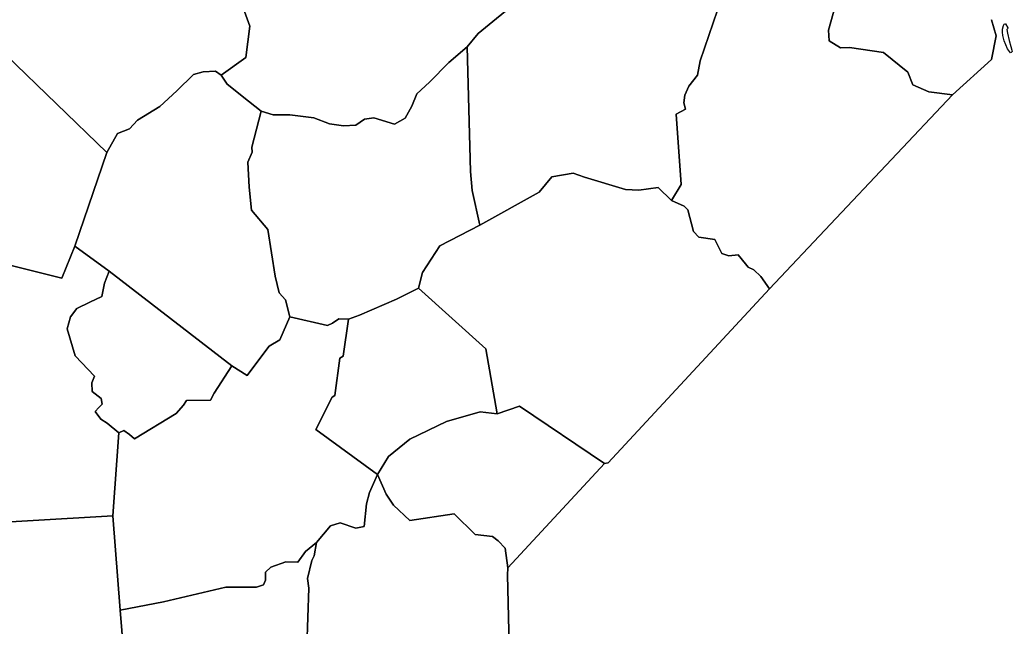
# Model space of a CAD drawing. Extents: x 2308163 to 2335412, y -96774 to 125428.
# Drawn here: x 2326180.6 to 2326270.5, y 124844.4 to 124899.3 of the extents above; entities that cross this region are included whole.
import ezdxf

# ---------------------------------------------------------------- set-up
doc = ezdxf.new("R2010")
doc.units = 0
doc.layers.add('Old_Level_20', color=7, linetype='Continuous')

msp = doc.modelspace()

# ---------------------------------------------------------------- linework, layer by layer
at = {"layer": 'Old_Level_20'}
for points in [[(2326199.694, 124903.603), (2326201.435, 124898.753), (2326201.075, 124895.921), (2326198.835, 124894.335), (2326198.33, 124894.693), (2326197.205, 124894.636), (2326196.328, 124894.372), (2326194.829, 124892.897), (2326193.284, 124891.485), (2326191.262, 124890.257), (2326190.531, 124889.459), (2326189.465, 124889.05), (2326188.49, 124887.323), (2326179.351, 124896.14)], [(2326201.435, 124898.753), (2326199.694, 124903.603)], [(2326225.942, 124901.234), (2326222.151, 124898.096), (2326221.142, 124896.899), (2326219.488, 124895.459), (2326217.731, 124893.696), (2326216.576, 124892.63), (2326216.137, 124891.512), (2326215.533, 124890.419), (2326214.566, 124889.886), (2326212.701, 124890.447), (2326211.853, 124890.348), (2326211.049, 124889.791), (2326209.928, 124889.732), (2326208.674, 124889.919), (2326207.251, 124890.471), (2326205.061, 124890.741), (2326203.556, 124890.74), (2326202.489, 124891.069), (2326201.339, 124891.978), (2326199.386, 124893.516), (2326198.835, 124894.335), (2326201.075, 124895.921), (2326201.435, 124898.753)], [(2326221.142, 124896.899), (2326222.151, 124898.096), (2326225.942, 124901.234)], [(2326254.691, 124901.236), (2326253.889, 124898.401), (2326253.969, 124897.441), (2326254.975, 124896.787), (2326255.807, 124896.829), (2326258.879, 124896.368), (2326261.096, 124894.586), (2326261.538, 124893.463), (2326262.981, 124892.802), (2326265.142, 124892.536), (2326248.54, 124874.967), (2326247.76, 124876.085), (2326247.127, 124876.68), (2326246.609, 124876.923), (2326246.377, 124877.236), (2326245.721, 124878.058), (2326244.879, 124877.956), (2326244.245, 124878.16), (2326243.983, 124878.646), (2326243.597, 124879.429), (2326242.136, 124879.641), (2326241.657, 124880.159), (2326241.164, 124882.134), (2326240.824, 124882.464), (2326239.681, 124882.968), (2326240.55, 124884.407), (2326240.087, 124890.801), (2326240.924, 124891.236), (2326240.787, 124891.817), (2326240.891, 124892.528), (2326241.226, 124893.318), (2326242.035, 124894.317), (2326242.28, 124895.623), (2326243.835, 124900.201)], [(2326268.664, 124899.347), (2326269.11, 124897.89), (2326268.684, 124895.731), (2326265.142, 124892.536), (2326262.981, 124892.802), (2326261.538, 124893.463), (2326261.096, 124894.586), (2326258.879, 124896.368), (2326255.807, 124896.829), (2326254.975, 124896.787), (2326253.969, 124897.441), (2326253.889, 124898.401), (2326254.691, 124901.236)], [(2326243.835, 124900.201), (2326242.28, 124895.623), (2326242.035, 124894.317), (2326241.226, 124893.318), (2326240.891, 124892.528), (2326240.787, 124891.817), (2326240.924, 124891.236), (2326240.087, 124890.801), (2326240.55, 124884.407), (2326239.681, 124882.968), (2326238.468, 124884.154), (2326236.719, 124883.907), (2326235.511, 124883.972), (2326231.796, 124885.081), (2326230.742, 124885.461), (2326228.812, 124885.128), (2326227.67, 124883.724), (2326222.311, 124880.746), (2326221.593, 124883.889), (2326221.449, 124885.598), (2326221.142, 124896.899)], [(2326268.684, 124895.731), (2326269.11, 124897.89), (2326268.664, 124899.347)], [(2326270.384, 124896.343), (2326270.136, 124896.701), (2326269.824, 124897.422), (2326269.689, 124897.916), (2326269.659, 124898.232), (2326269.687, 124898.502), (2326269.765, 124898.81), (2326269.824, 124898.951), (2326269.9, 124898.99), (2326269.958, 124898.966), (2326270.155, 124898.62), (2326270.127, 124898.536), (2326270.067, 124898.462), (2326270.139, 124898.137), (2326270.278, 124897.472), (2326270.441, 124896.908), (2326270.534, 124896.579), (2326270.548, 124896.455), (2326270.473, 124896.381), (2326270.384, 124896.343)], [(2326202.489, 124891.069), (2326203.556, 124890.74), (2326205.061, 124890.741), (2326207.251, 124890.471), (2326208.674, 124889.919), (2326209.928, 124889.732), (2326211.049, 124889.791), (2326211.853, 124890.348), (2326212.701, 124890.447), (2326214.566, 124889.886), (2326215.533, 124890.419), (2326216.137, 124891.512), (2326216.576, 124892.63), (2326217.731, 124893.696), (2326219.488, 124895.459), (2326221.142, 124896.899), (2326221.449, 124885.598), (2326221.593, 124883.889), (2326222.311, 124880.746), (2326218.658, 124878.861), (2326217.094, 124876.443), (2326216.729, 124875.033), (2326214.754, 124874.023), (2326211.385, 124872.593), (2326210.389, 124872.23), (2326209.501, 124872.245), (2326208.949, 124871.873), (2326208.474, 124871.659), (2326205.074, 124872.433), (2326204.676, 124873.96), (2326204.098, 124874.608), (2326203.755, 124876.127), (2326203.072, 124880.353), (2326201.591, 124882.098), (2326201.384, 124884.164), (2326201.265, 124886.444), (2326201.673, 124887.346), (2326201.627, 124887.805), (2326202.489, 124891.069)], [(2326179.351, 124896.14), (2326188.49, 124887.323), (2326185.6, 124878.835), (2326184.407, 124875.942), (2326172.279, 124878.969)], [(2326225.027, 124840.19), (2326224.813, 124849.033), (2326224.847, 124849.703), (2326233.594, 124859.142), (2326233.935, 124859.207), (2326248.54, 124874.967), (2326265.142, 124892.536), (2326268.684, 124895.731)], [(2326188.49, 124887.323), (2326189.465, 124889.05), (2326190.531, 124889.459), (2326191.262, 124890.257), (2326193.284, 124891.485), (2326194.829, 124892.897), (2326196.328, 124894.372), (2326197.205, 124894.636), (2326198.33, 124894.693), (2326198.835, 124894.335), (2326199.386, 124893.516), (2326201.339, 124891.978), (2326202.489, 124891.069), (2326201.627, 124887.805), (2326201.673, 124887.346), (2326201.265, 124886.444), (2326201.384, 124884.164), (2326201.591, 124882.098), (2326203.072, 124880.353), (2326203.755, 124876.127), (2326204.098, 124874.608), (2326204.676, 124873.96), (2326205.074, 124872.433), (2326204.172, 124870.36), (2326203.199, 124869.765), (2326202.521, 124868.902), (2326201.214, 124867.111), (2326199.83, 124867.988), (2326188.691, 124876.567), (2326185.6, 124878.835), (2326188.49, 124887.323)], [(2326222.842, 124869.536), (2326216.729, 124875.033), (2326217.094, 124876.443), (2326218.658, 124878.861), (2326222.311, 124880.746), (2326227.67, 124883.724), (2326228.812, 124885.128), (2326230.742, 124885.461), (2326231.796, 124885.081), (2326235.511, 124883.972), (2326236.719, 124883.907), (2326238.468, 124884.154), (2326239.681, 124882.968), (2326240.824, 124882.464), (2326241.164, 124882.134), (2326241.657, 124880.159), (2326242.136, 124879.641), (2326243.597, 124879.429), (2326243.983, 124878.646), (2326244.245, 124878.16), (2326244.879, 124877.956), (2326245.721, 124878.058), (2326246.377, 124877.236), (2326246.609, 124876.923), (2326247.127, 124876.68), (2326247.76, 124876.085), (2326248.54, 124874.967), (2326233.935, 124859.207), (2326233.594, 124859.142), (2326225.891, 124864.326), (2326223.859, 124863.659), (2326222.842, 124869.536)], [(2326172.279, 124878.969), (2326184.407, 124875.942), (2326185.6, 124878.835)], [(2326185.6, 124878.835), (2326188.691, 124876.567), (2326188.261, 124875.495), (2326188.034, 124874.28), (2326186.954, 124873.755), (2326185.756, 124873.191), (2326185.201, 124872.419), (2326184.88, 124871.33), (2326185.604, 124868.898), (2326187.362, 124867.056), (2326187.113, 124866.467), (2326187.17, 124865.665), (2326187.978, 124865.038), (2326188.073, 124864.515), (2326187.753, 124864.219), (2326187.426, 124863.869), (2326187.945, 124863.172), (2326188.509, 124862.807), (2326189.561, 124861.921), (2326189.04, 124854.396), (2326173.525, 124853.497)], [(2326185.604, 124868.898), (2326184.88, 124871.33), (2326185.201, 124872.419), (2326185.756, 124873.191), (2326186.954, 124873.755), (2326188.034, 124874.28), (2326188.261, 124875.495), (2326188.691, 124876.567), (2326199.83, 124867.988), (2326198.205, 124865.505), (2326197.894, 124864.87), (2326195.714, 124864.841), (2326195.434, 124864.429), (2326194.772, 124863.674), (2326190.995, 124861.377), (2326190.547, 124861.78), (2326190.038, 124862.137), (2326189.561, 124861.921), (2326188.509, 124862.807), (2326187.945, 124863.172), (2326187.426, 124863.869), (2326187.753, 124864.219), (2326188.073, 124864.515), (2326187.978, 124865.038), (2326187.17, 124865.665), (2326187.113, 124866.467), (2326187.362, 124867.056), (2326185.604, 124868.898)], [(2326216.729, 124875.033), (2326222.842, 124869.536), (2326223.859, 124863.659), (2326222.329, 124863.82), (2326219.271, 124862.96), (2326215.941, 124861.349), (2326214.003, 124859.764), (2326213.006, 124858.158), (2326207.445, 124862.213), (2326208.907, 124865.165), (2326209.149, 124865.3), (2326209.615, 124868.674), (2326209.919, 124868.857), (2326210.389, 124872.23), (2326211.385, 124872.593), (2326214.754, 124874.023), (2326216.729, 124875.033)], [(2326189.561, 124861.921), (2326190.038, 124862.137), (2326190.547, 124861.78), (2326190.995, 124861.377), (2326194.772, 124863.674), (2326195.434, 124864.429), (2326195.714, 124864.841), (2326197.894, 124864.87), (2326198.205, 124865.505), (2326199.83, 124867.988), (2326201.214, 124867.111), (2326202.521, 124868.902), (2326203.199, 124869.765), (2326204.172, 124870.36), (2326205.074, 124872.433), (2326208.474, 124871.659), (2326208.949, 124871.873), (2326209.501, 124872.245), (2326210.389, 124872.23), (2326209.919, 124868.857), (2326209.615, 124868.674), (2326209.149, 124865.3), (2326208.907, 124865.165), (2326207.445, 124862.213), (2326213.006, 124858.158), (2326212.283, 124856.512), (2326212.032, 124855.477), (2326211.809, 124853.423), (2326211.07, 124853.3), (2326209.635, 124853.783), (2326208.763, 124853.509), (2326207.502, 124851.992), (2326206.502, 124851.172), (2326205.814, 124850.195), (2326204.707, 124850.235), (2326203.361, 124849.744), (2326202.857, 124849.305), (2326202.87, 124848.569), (2326202.701, 124848.14), (2326202.063, 124847.946), (2326199.276, 124847.935), (2326193.635, 124846.619), (2326189.683, 124845.86), (2326189.04, 124854.396), (2326189.561, 124861.921)], [(2326213.006, 124858.158), (2326214.003, 124859.764), (2326215.941, 124861.349), (2326219.271, 124862.96), (2326222.329, 124863.82), (2326223.859, 124863.659), (2326225.891, 124864.326), (2326233.594, 124859.142), (2326224.847, 124849.703), (2326224.587, 124851.479), (2326223.954, 124852.129), (2326223.454, 124852.535), (2326221.869, 124852.699), (2326219.962, 124854.595), (2326215.939, 124853.975), (2326214.46, 124855.363), (2326213.817, 124856.354), (2326213.006, 124858.158)], [(2326206.782, 124847.86), (2326206.675, 124848.722), (2326207.061, 124850.361), (2326207.284, 124850.781), (2326207.502, 124851.992), (2326208.763, 124853.509), (2326209.635, 124853.783), (2326211.07, 124853.3), (2326211.809, 124853.423), (2326212.032, 124855.477), (2326212.283, 124856.512), (2326213.006, 124858.158), (2326213.817, 124856.354), (2326214.46, 124855.363), (2326215.939, 124853.975), (2326219.962, 124854.595), (2326221.869, 124852.699), (2326223.454, 124852.535), (2326223.954, 124852.129), (2326224.587, 124851.479), (2326224.847, 124849.703), (2326224.813, 124849.033), (2326225.027, 124840.19)], [(2326173.525, 124853.497), (2326189.04, 124854.396), (2326189.683, 124845.86), (2326190.716, 124833.311), (2326170.879, 124833.076), (2326170.853, 124853.244), (2326173.525, 124853.497)], [(2326190.716, 124833.311), (2326189.683, 124845.86), (2326193.635, 124846.619), (2326199.276, 124847.935), (2326202.063, 124847.946), (2326202.701, 124848.14), (2326202.87, 124848.569), (2326202.857, 124849.305), (2326203.361, 124849.744), (2326204.707, 124850.235), (2326205.814, 124850.195), (2326206.502, 124851.172), (2326207.502, 124851.992), (2326207.284, 124850.781), (2326207.061, 124850.361), (2326206.675, 124848.722), (2326206.782, 124847.86), (2326206.629, 124842.522)], [(2326206.629, 124842.522), (2326206.782, 124847.86)]]:
    msp.add_lwpolyline(points, dxfattribs=at)

doc.saveas('drawing.dxf')
